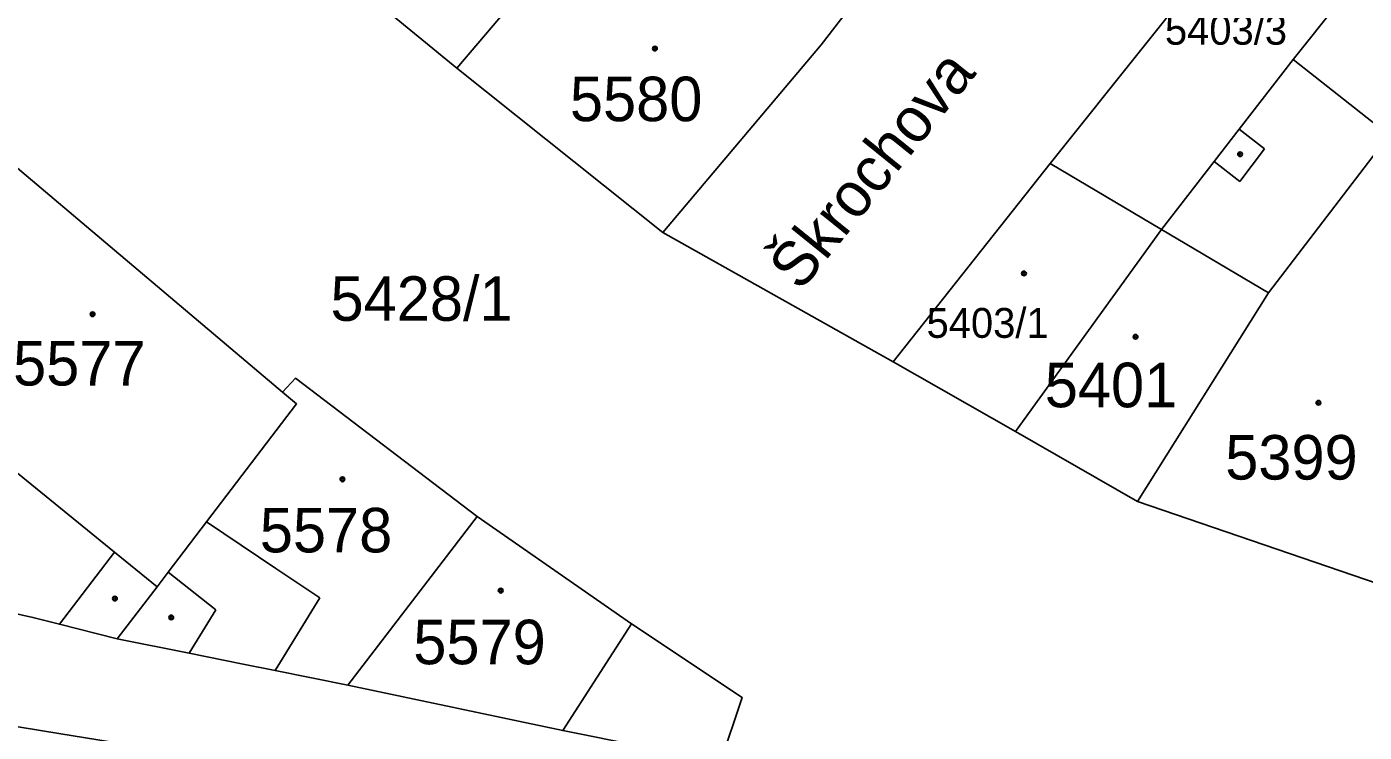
# Model space of a CAD drawing. Extents: x -596233 to -595156, y -1161235 to -1159375.
# Drawn here: x -595240.3 to -595189.3, y -1160910.4 to -1160883.5 of the extents above; entities that cross this region are included whole.
import ezdxf

# ---------------------------------------------------------------- set-up
doc = ezdxf.new("R2010")
doc.units = 0
for name, color, linetype in [('KN_CAR_KR', 7, 'Continuous'), ('KN_KULTURY', 7, 'Continuous'), ('KN_PARC_CIS_POZ', 7, 'Continuous'), ('KN_PARC_CIS_STAV', 7, 'Continuous'), ('KN_PARC_PLOCHA', 7, 'Continuous'), ('KN_ULICE', 7, 'Continuous'), ('parcely_l', 7, 'Continuous')]:
    doc.layers.add(name, color=color, linetype=linetype)

msp = doc.modelspace()

# ---------------------------------------------------------------- linework, layer by layer
at = {"layer": 'KN_CAR_KR'}
for points in [[(-595191.99, -1160884.77), (-595188.33, -1160887.65)], [(-595194.06, -1160887.43), (-595193.09, -1160888.18)], [(-595193.09, -1160888.18), (-595194.03, -1160889.42)], [(-595201.27, -1160888.74), (-595197.02, -1160891.25)], [(-595194.03, -1160889.42), (-595195.01, -1160888.66)], [(-595197.02, -1160891.25), (-595192.94, -1160893.67)], [(-595242.97, -1160898.71), (-595236.99, -1160903.57)], [(-595230.83, -1160904.2), (-595233.48, -1160902.41)], [(-595236.99, -1160903.57), (-595239.1, -1160906.32)], [(-595236.99, -1160903.57), (-595235.37, -1160904.89)], [(-595234.95, -1160904.34), (-595233.12, -1160905.77)], [(-595230.83, -1160904.2), (-595229.16, -1160905.32)], [(-595229.16, -1160905.32), (-595230.86, -1160908.09)], [(-595233.12, -1160905.77), (-595234.15, -1160907.43)], [(-595217.25, -1160906.31), (-595219.88, -1160910.38)]]:
    msp.add_lwpolyline(points, dxfattribs=at)
at = {"layer": 'KN_KULTURY'}
for centre, radius in [((-595216.36, -1160884.35), 0.09), ((-595216.36, -1160884.35), 0.0398), ((-595194.02, -1160888.38), 0.09), ((-595194.02, -1160888.38), 0.0398), ((-595202.27, -1160892.93), 0.09), ((-595202.27, -1160892.93), 0.0398), ((-595237.83, -1160894.49), 0.09), ((-595237.83, -1160894.49), 0.0398), ((-595198.01, -1160895.35), 0.09), ((-595198.01, -1160895.35), 0.0398), ((-595191.03, -1160897.87), 0.09), ((-595191.03, -1160897.87), 0.0398), ((-595228.29, -1160900.79), 0.09), ((-595228.29, -1160900.79), 0.0398), ((-595222.25, -1160905.04), 0.09), ((-595222.25, -1160905.04), 0.0398), ((-595236.98, -1160905.34), 0.09), ((-595236.98, -1160905.34), 0.0398), ((-595234.83, -1160906.06), 0.09), ((-595234.83, -1160906.06), 0.0398)]:
    msp.add_circle(centre, radius, dxfattribs=at)
at = {"layer": 'KN_PARC_PLOCHA'}
for points in [[(-595158.2304, -1160833.5578), (-595169.34, -1160847.73), (-595174.9, -1160855.8), (-595189.59, -1160874.38), (-595190.16, -1160873.96), (-595192.17, -1160876.44), (-595194.31, -1160879.18), (-595193.91, -1160879.52), (-595201.27, -1160888.74), (-595207.27, -1160896.3), (-595216.06, -1160891.37), (-595210.02, -1160884.2), (-595207.67, -1160881.17), (-595201.13, -1160872.75), (-595197.47, -1160868.03), (-595181.99, -1160848.62), (-595180.09, -1160846.24), (-595173.37, -1160837.72), (-595168.7, -1160831.86), (-595164.04, -1160826), (-595159.37, -1160820.14), (-595158.2304, -1160818.7112)], [(-595204.15, -1160862.15), (-595207.89, -1160866.25), (-595223.93, -1160885.1), (-595231.86, -1160878.58), (-595217.35, -1160862.42), (-595217.51, -1160862.28), (-595211.84, -1160855.79)], [(-595197.47, -1160868.03), (-595201.13, -1160872.75), (-595207.67, -1160881.17), (-595210.02, -1160884.2), (-595216.06, -1160891.37), (-595223.93, -1160885.1), (-595207.89, -1160866.25), (-595204.15, -1160862.15), (-595200.5, -1160865.36)], [(-595182.4, -1160879.91), (-595188.33, -1160887.65), (-595192.94, -1160893.67), (-595197.93, -1160901.64), (-595202.6, -1160898.97), (-595197.02, -1160891.25), (-595195.01, -1160888.66), (-595194.06, -1160887.43), (-595191.99, -1160884.77), (-595190.27, -1160882.62), (-595188.11, -1160879.9), (-595185.88, -1160877.1)], [(-595172.65, -1160883.38), (-595176.06, -1160887.94), (-595182.91, -1160897.08), (-595188.26, -1160904.94), (-595197.93, -1160901.64), (-595192.94, -1160893.67), (-595188.33, -1160887.65), (-595182.4, -1160879.91), (-595180.32, -1160877.22), (-595177.83, -1160879.22)], [(-595190.27, -1160882.62), (-595191.99, -1160884.77), (-595194.06, -1160887.43), (-595195.01, -1160888.66), (-595197.02, -1160891.25), (-595202.6, -1160898.97), (-595207.27, -1160896.3), (-595201.27, -1160888.74), (-595193.91, -1160879.52)], [(-595230.58, -1160897.46), (-595230.04, -1160897.91), (-595233.48, -1160902.41), (-595234.95, -1160904.34), (-595235.37, -1160904.89), (-595236.89, -1160906.88), (-595239.1, -1160906.32), (-595240.11, -1160906.06), (-595246.32, -1160904.67), (-595249.15, -1160904.04), (-595245.93, -1160896.3), (-595240.7, -1160888.91)], [(-595223.15, -1160902.21), (-595228.08, -1160908.65), (-595230.86, -1160908.09), (-595232.08, -1160907.85), (-595234.15, -1160907.43), (-595236.89, -1160906.88), (-595235.37, -1160904.89), (-595234.95, -1160904.34), (-595233.48, -1160902.41), (-595230.04, -1160897.91), (-595230.58, -1160897.46), (-595230.08, -1160896.93)], [(-595213.86, -1160911.59), (-595219.88, -1160910.38), (-595228.08, -1160908.65), (-595223.15, -1160902.21), (-595217.25, -1160906.31), (-595213.03, -1160909.12)], [(-595233, -1160911.49), (-595234.15, -1160920.49), (-595234.39, -1160922.19), (-595235.04, -1160926.9), (-595235.6, -1160931.29), (-595235.62, -1160931.44), (-595243.16, -1160930.73), (-595245.32, -1160930.53), (-595244.81, -1160926.85), (-595244.15, -1160922.05), (-595244.13, -1160921.95), (-595243.31, -1160916.78), (-595242.94, -1160914.43), (-595242.38, -1160910.85), (-595242.24, -1160909.98), (-595239.04, -1160910.51)]]:
    msp.add_lwpolyline(points, close=True, dxfattribs=at)
for points in [[(-595231.86, -1160878.58), (-595223.93, -1160885.1), (-595216.06, -1160891.37), (-595207.27, -1160896.3), (-595202.6, -1160898.97), (-595197.93, -1160901.64), (-595188.26, -1160904.94)], [(-595186.01, -1160920.89), (-595195.94, -1160917.71), (-595195.92, -1160917.65), (-595204.74, -1160916.16), (-595214.24, -1160914.52), (-595213.86, -1160911.59), (-595213.03, -1160909.12), (-595217.25, -1160906.31), (-595223.15, -1160902.21), (-595230.08, -1160896.93), (-595230.58, -1160897.46), (-595240.7, -1160888.91)], [(-595246.32, -1160904.67), (-595240.11, -1160906.06), (-595239.1, -1160906.32), (-595236.89, -1160906.88), (-595234.15, -1160907.43), (-595232.08, -1160907.85), (-595230.86, -1160908.09), (-595228.08, -1160908.65), (-595219.88, -1160910.38), (-595213.86, -1160911.59), (-595214.24, -1160914.52), (-595219.94, -1160913.6), (-595220.44, -1160913.52), (-595226.61, -1160912.52), (-595233, -1160911.49), (-595239.04, -1160910.51), (-595242.24, -1160909.98)]]:
    msp.add_lwpolyline(points, dxfattribs=at)
at = {"layer": 'parcely_l'}
for points in [[(-595223.93, -1160885.1), (-595207.89, -1160866.25), (-595204.15, -1160862.15)], [(-595197.47, -1160868.03), (-595201.13, -1160872.75), (-595207.67, -1160881.17), (-595210.02, -1160884.2), (-595216.06, -1160891.37)], [(-595223.93, -1160885.1), (-595231.86, -1160878.58)], [(-595193.91, -1160879.52), (-595201.27, -1160888.74), (-595207.27, -1160896.3)], [(-595197.93, -1160901.64), (-595192.94, -1160893.67), (-595188.33, -1160887.65), (-595182.4, -1160879.91)], [(-595202.6, -1160898.97), (-595197.02, -1160891.25), (-595195.01, -1160888.66), (-595194.06, -1160887.43), (-595191.99, -1160884.77), (-595190.27, -1160882.62)], [(-595216.06, -1160891.37), (-595223.93, -1160885.1)], [(-595240.7, -1160888.91), (-595230.58, -1160897.46)], [(-595207.27, -1160896.3), (-595216.06, -1160891.37)], [(-595202.6, -1160898.97), (-595207.27, -1160896.3)], [(-595230.58, -1160897.46), (-595230.08, -1160896.93), (-595223.15, -1160902.21)], [(-595236.89, -1160906.88), (-595235.37, -1160904.89), (-595234.95, -1160904.34), (-595233.48, -1160902.41), (-595230.04, -1160897.91), (-595230.58, -1160897.46)], [(-595197.93, -1160901.64), (-595202.6, -1160898.97)], [(-595188.26, -1160904.94), (-595197.93, -1160901.64)], [(-595223.15, -1160902.21), (-595228.08, -1160908.65)], [(-595223.15, -1160902.21), (-595217.25, -1160906.31), (-595213.03, -1160909.12), (-595213.86, -1160911.59)], [(-595249.15, -1160904.04), (-595246.32, -1160904.67), (-595240.11, -1160906.06), (-595239.1, -1160906.32), (-595236.89, -1160906.88)], [(-595228.08, -1160908.65), (-595230.86, -1160908.09), (-595232.08, -1160907.85), (-595234.15, -1160907.43), (-595236.89, -1160906.88)], [(-595228.08, -1160908.65), (-595219.88, -1160910.38), (-595213.86, -1160911.59)], [(-595242.24, -1160909.98), (-595239.04, -1160910.51), (-595233, -1160911.49)]]:
    msp.add_lwpolyline(points, dxfattribs=at)

# ---------------------------------------------------------------- texts
at = {"layer": 'KN_PARC_CIS_POZ'}
msp.add_text('5428/1', height=1.7, dxfattribs=at).set_placement((-595228.7466, -1160894.74))
at = {"layer": 'KN_PARC_CIS_STAV'}
for s, height, p in [('5403/3', 1.14, (-595196.8892, -1160884.2004)), ('5580', 1.7, (-595219.6066, -1160887.12)), ('5403/1', 1.14, (-595205.99, -1160895.39)), ('5577', 1.7, (-595240.8666, -1160897.21)), ('5401', 1.7, (-595201.4766, -1160898.04)), ('5399', 1.7, (-595194.5866, -1160900.8)), ('5578', 1.7, (-595231.4466, -1160903.58)), ('5579', 1.7, (-595225.5866, -1160907.85))]:
    msp.add_text(s, height=height, dxfattribs=at).set_placement(p)
at = {"layer": 'KN_ULICE'}
msp.add_text('Škrochova', height=1.7, rotation=51.08648, dxfattribs=at).set_placement((-595210.806, -1160893.6558))

doc.saveas('drawing.dxf')
